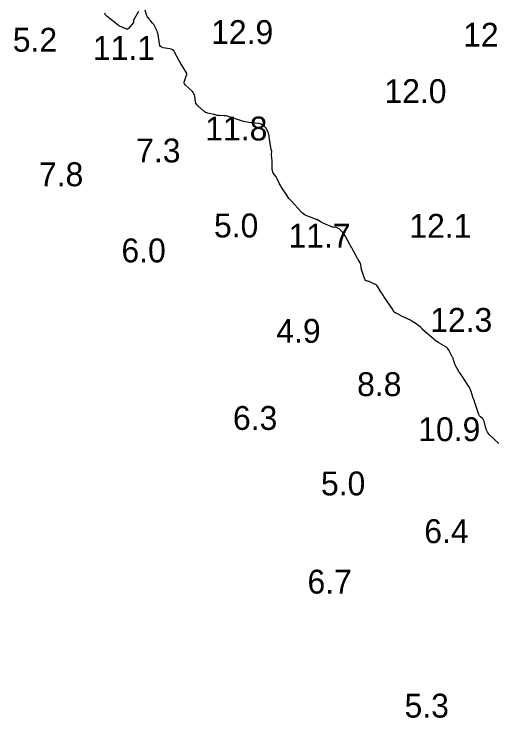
# Model space of a CAD drawing. Extents: x 815352 to 820877, y 582403 to 597439.
# Drawn here: x 818043.5 to 818143.8, y 595237.7 to 595385.1 of the extents above; entities that cross this region are included whole.
import ezdxf

# ---------------------------------------------------------------- set-up
doc = ezdxf.new("R2010")
doc.units = 0
doc.layers.add('V-CONT-EL12', color=7, linetype='Continuous')
doc.layers.add('V-TOPO-SOUN', color=7, linetype='Continuous')

msp = doc.modelspace()

# ---------------------------------------------------------------- linework, layer by layer
at = {"layer": 'V-CONT-EL12'}
for points in [[(818069.58, 595385.63), (818068.54, 595383.87), (818068.52, 595383.83), (818068.5, 595383.78), (818068.5, 595383.73), (818068.5, 595383.68), (818068.52, 595383.48), (818068.52, 595383.43), (818068.52, 595383.38), (818068.5, 595383.34), (818068.47, 595383.3), (818067.46, 595382.08), (818067.38, 595382.01), (818067.29, 595381.96), (818067.19, 595381.96), (818067.08, 595381.98), (818066.62, 595382.17), (818066.51, 595382.21), (818066.4, 595382.26), (818066.28, 595382.3), (818066.17, 595382.35), (818065.72, 595382.54), (818065.61, 595382.59), (818065.51, 595382.64), (818065.4, 595382.71), (818065.31, 595382.78), (818063.02, 595384.62), (818062.7, 595384.96), (818062.56, 595385.33)], [(818145.08, 595295.15), (818143.13, 595296.98), (818142.89, 595297.23), (818142.7, 595297.5), (818142.56, 595297.8), (818142.45, 595298.12), (818142.01, 595299.84), (818141.97, 595299.98), (818141.9, 595300.11), (818141.81, 595300.22), (818141.71, 595300.33), (818141.25, 595300.73), (818141.15, 595300.83), (818141.06, 595300.95), (818140.98, 595301.07), (818140.93, 595301.21), (818140.19, 595303.33), (818140.08, 595303.67), (818139.96, 595304.01), (818139.85, 595304.35), (818139.74, 595304.69), (818139.29, 595306.05), (818139.16, 595306.38), (818139.02, 595306.71), (818138.85, 595307.02), (818138.67, 595307.33), (818137.39, 595309.26), (818137.34, 595309.33), (818137.29, 595309.4), (818137.25, 595309.47), (818137.2, 595309.54), (818136.96, 595309.87), (818136.93, 595309.91), (818136.9, 595309.95), (818136.87, 595309.99), (818136.84, 595310.03), (818136.72, 595310.18), (818136.69, 595310.22), (818136.66, 595310.26), (818136.64, 595310.3), (818136.61, 595310.35), (818136.08, 595311.34), (818135.99, 595311.5), (818135.92, 595311.66), (818135.86, 595311.83), (818135.8, 595312), (818135.6, 595312.69), (818135.55, 595312.86), (818135.49, 595313.02), (818135.42, 595313.19), (818135.34, 595313.35), (818134.84, 595314.3), (818134.78, 595314.4), (818134.72, 595314.51), (818134.66, 595314.61), (818134.59, 595314.71), (818134.32, 595315.11), (818134.25, 595315.2), (818134.17, 595315.29), (818134.08, 595315.36), (818133.98, 595315.43), (818132.51, 595316.28), (818132.23, 595316.45), (818131.97, 595316.63), (818131.71, 595316.83), (818131.46, 595317.03), (818129.19, 595318.98), (818129.14, 595319.02), (818129.09, 595319.07), (818129.05, 595319.12), (818129, 595319.17), (818128.84, 595319.37), (818128.8, 595319.42), (818128.75, 595319.47), (818128.7, 595319.51), (818128.65, 595319.55), (818128.27, 595319.85), (818128.19, 595319.91), (818128.11, 595319.97), (818128.02, 595320.02), (818127.94, 595320.08), (818126.85, 595320.78), (818126.64, 595320.91), (818126.42, 595321.04), (818126.2, 595321.16), (818125.98, 595321.27), (818124.57, 595321.94), (818124.46, 595322), (818124.35, 595322.05), (818124.24, 595322.11), (818124.13, 595322.16), (818123.57, 595322.46), (818123.53, 595322.48), (818123.48, 595322.51), (818123.44, 595322.53), (818123.39, 595322.56), (818123.22, 595322.67), (818123.18, 595322.7), (818123.14, 595322.74), (818123.11, 595322.78), (818123.08, 595322.82), (818122.97, 595323.02), (818122.94, 595323.07), (818122.91, 595323.12), (818122.88, 595323.17), (818122.85, 595323.22), (818120.99, 595325.98), (818120.83, 595326.22), (818120.68, 595326.45), (818120.53, 595326.69), (818120.38, 595326.93), (818119.75, 595327.97), (818119.61, 595328.16), (818119.45, 595328.32), (818119.27, 595328.46), (818119.06, 595328.57), (818117.89, 595329.07), (818117.81, 595329.1), (818117.74, 595329.12), (818117.66, 595329.15), (818117.58, 595329.17), (818117.27, 595329.24), (818117.2, 595329.27), (818117.14, 595329.31), (818117.09, 595329.36), (818117.06, 595329.43), (818116.88, 595329.92), (818116.85, 595330.02), (818116.81, 595330.13), (818116.77, 595330.24), (818116.74, 595330.34), (818116.31, 595331.62), (818116.28, 595331.73), (818116.25, 595331.85), (818116.23, 595331.97), (818116.21, 595332.09), (818116.16, 595332.56), (818116.14, 595332.68), (818116.11, 595332.79), (818116.07, 595332.9), (818116.01, 595333.01), (818115.6, 595333.7), (818115.52, 595333.85), (818115.43, 595334), (818115.34, 595334.15), (818115.26, 595334.31), (818114.49, 595335.72), (818114.33, 595336.01), (818114.18, 595336.3), (818114.02, 595336.58), (818113.86, 595336.87), (818112.88, 595338.68), (818112.76, 595338.88), (818112.63, 595339.06), (818112.49, 595339.23), (818112.34, 595339.4), (818111.6, 595340.11), (818111.47, 595340.22), (818111.34, 595340.3), (818111.19, 595340.36), (818111.03, 595340.39), (818110.38, 595340.48), (818110.22, 595340.51), (818110.06, 595340.55), (818109.9, 595340.6), (818109.75, 595340.66), (818108.43, 595341.23), (818108.29, 595341.3), (818108.14, 595341.37), (818108, 595341.45), (818107.87, 595341.54), (818107.1, 595342.05), (818107.08, 595342.06), (818107.06, 595342.07), (818107.04, 595342.07), (818107.02, 595342.07), (818106.94, 595342.05), (818106.92, 595342.05), (818106.9, 595342.05), (818106.88, 595342.05), (818106.86, 595342.06), (818104.84, 595342.85), (818104.51, 595343), (818104.21, 595343.19), (818103.92, 595343.41), (818103.66, 595343.66), (818101.61, 595345.92), (818101.35, 595346.21), (818101.11, 595346.52), (818100.87, 595346.84), (818100.65, 595347.16), (818099.62, 595348.75), (818099.5, 595348.96), (818099.38, 595349.16), (818099.26, 595349.37), (818099.16, 595349.59), (818098.67, 595350.6), (818098.6, 595350.74), (818098.52, 595350.87), (818098.44, 595351), (818098.34, 595351.12), (818097.89, 595351.69), (818097.84, 595351.77), (818097.79, 595351.85), (818097.75, 595351.94), (818097.72, 595352.03), (818097.63, 595352.41), (818097.6, 595352.5), (818097.59, 595352.59), (818097.58, 595352.69), (818097.58, 595352.79), (818097.61, 595353.65), (818097.61, 595353.82), (818097.61, 595354), (818097.6, 595354.18), (818097.59, 595354.35), (818097.48, 595355.59), (818097.48, 595355.67), (818097.48, 595355.74), (818097.48, 595355.82), (818097.48, 595355.89), (818097.5, 595356.19), (818097.51, 595356.27), (818097.5, 595356.34), (818097.5, 595356.42), (818097.48, 595356.49), (818097.19, 595357.97), (818097.15, 595358.17), (818097.12, 595358.38), (818097.08, 595358.58), (818097.05, 595358.79), (818096.93, 595359.65), (818096.9, 595359.84), (818096.85, 595360.01), (818096.8, 595360.19), (818096.72, 595360.35), (818096.41, 595361.03), (818096.33, 595361.19), (818096.22, 595361.33), (818096.1, 595361.45), (818095.96, 595361.56), (818095.37, 595361.98), (818095.22, 595362.07), (818095.06, 595362.14), (818094.9, 595362.19), (818094.72, 595362.21), (818092.72, 595362.4), (818092.33, 595362.45), (818091.94, 595362.52), (818091.56, 595362.62), (818091.18, 595362.73), (818088.35, 595363.67), (818088.15, 595363.73), (818087.95, 595363.77), (818087.74, 595363.8), (818087.53, 595363.81), (818086.47, 595363.84), (818086.37, 595363.84), (818086.27, 595363.85), (818086.17, 595363.87), (818086.08, 595363.9), (818085.69, 595364.01), (818085.59, 595364.03), (818085.49, 595364.06), (818085.39, 595364.08), (818085.29, 595364.1), (818084.09, 595364.36), (818083.87, 595364.43), (818083.65, 595364.52), (818083.45, 595364.63), (818083.27, 595364.78), (818082.06, 595365.8), (818081.86, 595366), (818081.71, 595366.23), (818081.6, 595366.48), (818081.54, 595366.75), (818081.37, 595367.9), (818081.3, 595368.17), (818081.2, 595368.43), (818081.05, 595368.66), (818080.87, 595368.87), (818079.37, 595370.32), (818079.23, 595370.49), (818079.16, 595370.68), (818079.14, 595370.88), (818079.19, 595371.09), (818079.65, 595372.29), (818079.66, 595372.34), (818079.68, 595372.4), (818079.68, 595372.46), (818079.68, 595372.52), (818079.67, 595372.76), (818079.67, 595372.81), (818079.65, 595372.87), (818079.63, 595372.92), (818079.59, 595372.97), (818079.37, 595373.23), (818079.32, 595373.29), (818079.28, 595373.35), (818079.24, 595373.41), (818079.2, 595373.48), (818078.53, 595374.6), (818078.41, 595374.81), (818078.29, 595375.03), (818078.17, 595375.24), (818078.06, 595375.45), (818077.15, 595377.13), (818076.97, 595377.41), (818076.73, 595377.63), (818076.45, 595377.78), (818076.13, 595377.86), (818074.74, 595378.08), (818074.43, 595378.17), (818074.2, 595378.34), (818074.04, 595378.57), (818073.95, 595378.88), (818073.68, 595380.85), (818073.64, 595381.07), (818073.58, 595381.29), (818073.5, 595381.51), (818073.4, 595381.71), (818072.93, 595382.64), (818072.85, 595382.79), (818072.76, 595382.94), (818072.66, 595383.08), (818072.55, 595383.21), (818072.04, 595383.84), (818071.97, 595383.93), (818071.9, 595384.02), (818071.83, 595384.11), (818071.75, 595384.19), (818071.46, 595384.54), (818071.4, 595384.64), (818071.34, 595384.73), (818071.3, 595384.83), (818071.26, 595384.94), (818071.01, 595385.92)]]:
    msp.add_lwpolyline(points, dxfattribs=at)

# ---------------------------------------------------------------- texts
at = {"layer": 'V-TOPO-SOUN'}
for s, p in [('12.9 ', (818084.8, 595378.85)), ('12.6 ', (818137.6, 595378.29)), ('5.2', (818043.24, 595377.24)), ('11.1 ', (818060.03, 595375.53)), ('12.0 ', (818121.11, 595366.48)), ('11.8 ', (818083.58, 595358.64)), ('7.3', (818069.09, 595354.04)), ('7.8', (818048.72, 595349.06)), ('5.0', (818085.4, 595338.33)), ('12.1 ', (818126.34, 595338.26)), ('11.7 ', (818101, 595336.2)), ('6.0', (818066.01, 595333.11)), ('12.3 ', (818130.7, 595318.55)), ('4.9', (818098.46, 595316.25)), ('8.8', (818115.39, 595305.09)), ('6.3', (818089.37, 595298.01)), ('10.9 ', (818128.2, 595295.65)), ('5.0', (818107.81, 595284.29)), ('6.4', (818129.46, 595274.29)), ('6.7', (818104.99, 595263.72)), ('5.3', (818125.33, 595237.74))]:
    msp.add_text(s, height=5, dxfattribs=at).set_placement(p)

doc.saveas('drawing.dxf')
